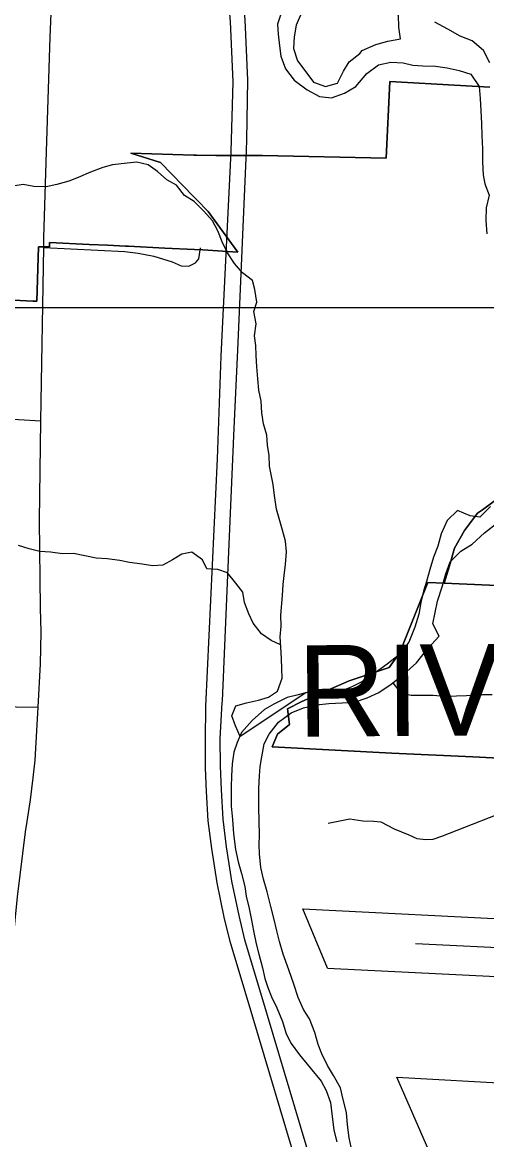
# Model space of a CAD drawing. Extents: x 114604 to 551442, y 316898 to 567001.
# Drawn here: x 194989 to 197527, y 425883 to 431999 of the extents above; entities that cross this region are included whole.
import ezdxf

# ---------------------------------------------------------------- set-up
doc = ezdxf.new("R2010")
doc.units = 0
for name, color, linetype in [('_CIVIL_CONSTRUCTION', 7, 'Continuous'), ('DV_X_County_Line', 7, 'Continuous'), ('GE_P_Alignment_1000_Cardinal_Points', 7, 'Continuous'), ('GE_P_Alignment_100_Cardinal_Points', 7, 'Continuous'), ('GE_P_Alignment_100_Stations', 7, 'Continuous'), ('GE_P_Alignment_500_Bearings', 7, 'Continuous'), ('PM_P_Cells', 7, 'Continuous'), ('SH_Named_Boundary', 7, 'Continuous')]:
    doc.layers.add(name, color=color, linetype=linetype)

msp = doc.modelspace()

# ---------------------------------------------------------------- linework, layer by layer
at = {"layer": '_CIVIL_CONSTRUCTION'}
for points in [[(196213.5, 431298), (196215.9, 431356.1), (196221.7, 431682.7), (196207.7, 432011.5), (196192.6, 432184), (196181.3, 432300.3)], [(196727.2, 424940.6), (196490.3, 425739.6), (196248.2, 426553.2), (196124.8, 426966.9), (196092.5, 427099.9), (196053, 427288.4), (196023.8, 427476.9), (196005.3, 427628.5), (195996.1, 427788.3), (195990.5, 427917.9), (195989.4, 428069.7), (195991.6, 428255.9), (196056, 429609.1), (196076.2, 430172.1), (196129.5, 431292.3), (196140.6, 431673.7), (196126.6, 432002.5), (196111.5, 432174.9)], [(196112.3, 428972.9), (196147.4, 429777.1), (196167.5, 430204.6), (196213.5, 431298)], [(196119.4, 427391.7), (196104.9, 427486), (196086.4, 427637.6), (196077.1, 427797.3), (196071.6, 427927), (196070.5, 428078.7), (196081.8, 428274.5), (196082.3, 428285.1), (196112.3, 428972.9)], [(197196.1, 423655.4), (197187.4, 423684.7), (196962.6, 424444.5), (196806.4, 424964), (196571.4, 425748.7), (196329.3, 426562.3), (196205.8, 426976), (196173.6, 427108.9), (196134, 427297.4), (196119.4, 427391.7)]]:
    msp.add_lwpolyline(points, dxfattribs=at)
at = {"layer": 'DV_X_County_Line'}
for points in [[(196685.5, 432563.5), (196652.7, 432501.7), (196641.8, 432431.7), (196635, 432371.7), (196606.1, 432301.9), (196579.4, 432246.1), (196556.5, 432178.3), (196537.7, 432116.4), (196514.8, 432050.5), (196485.9, 431982.7), (196475.1, 431918.7), (196470.3, 431854.6), (196493.5, 431788.2), (196532.8, 431735.6), (196580, 431670.9), (196645.8, 431648.1), (196712.1, 431665.3), (196744.9, 431731), (196775.6, 431782.8), (196834.2, 431828.1)], [(196834.2, 431828.1), (196846.5, 431844), (196920.9, 431877.2), (196987.2, 431896.4), (197055.4, 431907.6), (197046.2, 431971.8), (197045.1, 432038), (197005.9, 432100.6), (196952.6, 432159.4), (196893.4, 432224.2), (196822.2, 432297.2), (196777.2, 432372), (196763.8, 432422.2), (196744.7, 432492.6), (196685.5, 432563.5)], [(196404.8, 432053.8), (196383.9, 431988), (196387.3, 431933.8), (196394.4, 431869.6), (196401.7, 431813.4), (196426.9, 431744.9), (196474.1, 431682.2), (196545.5, 431629.3), (196613, 431592.3), (196679, 431585.5), (196749.4, 431610.7), (196811.9, 431648), (196872.9, 431719.4), (196935.5, 431766.8), (197003.8, 431780), (197069.8, 431777.2), (197123.6, 431764.5), (197177.6, 431759.8), (197247.7, 431758.9), (197311.6, 431750.1), (197377.5, 431735.3), (197441.3, 431714.5), (197486.4, 431647.8), (197491.6, 431581.6), (197494.7, 431513.4), (197499.8, 431445.2), (197501, 431379.1), (197504.1, 431306.9), (197505.2, 431234.7), (197508.3, 431164.5), (197517.6, 431114.3), (197540.8, 431051.9), (197524, 430984), (197523.1, 430913.8), (197528.1, 430841.6)], [(197544.1, 431777.4), (197509, 431843.9), (197447.6, 431896.8), (197381.9, 431923.7), (197314.3, 431960.6), (197244.7, 431999.5)], [(197549, 429348.2), (197490.2, 429290.8), (197436.2, 429297.5), (197368.6, 429326.3), (197311.8, 429270.9), (197278.9, 429199.2), (197260, 429131.3), (197237.2, 429071.4), (197216.3, 429003.5), (197197.4, 428937.6), (197182.7, 428885.7), (197167.9, 428823.7), (197157.1, 428759.7), (197134.2, 428687.8), (197101.1, 428606.1), (197050.2, 428538.5), (196983.4, 428485.2), (196916.8, 428437.9), (196848.1, 428390.7), (196785.7, 428359.4), (196725.3, 428336.1), (196657.4, 428344.9), (196589.3, 428345.7), (196539.1, 428328.3)], [(196284.8, 427549.7), (196283.8, 427627.9), (196280.7, 427698.1), (196282.1, 427804.3), (196285, 427874.4), (196289.7, 427924.5), (196298.4, 427978.5), (196311.3, 428048.5), (196338, 428102.3), (196388.9, 428167.8), (196457.6, 428219.1), (196526, 428246.3), (196596.3, 428263.5), (196664.4, 428270.7), (196736.5, 428273.8), (196804.6, 428277), (196873, 428300.2), (196937.4, 428329.4), (197006, 428376.7), (197074.8, 428430), (197143.7, 428493.3), (197204.7, 428570.7), (197267.6, 428638.1), (197232.5, 428706.7), (197258.1, 428830.6), (197283.1, 428908.5), (197304.1, 428980.4), (197326.9, 429046.3), (197385.7, 429103.7), (197448.3, 429143), (197515.1, 429204.3), (197589.9, 429263.5)], [(196539.1, 428328.3), (196488.9, 428314.9), (196436.7, 428303.5), (196364.1, 428266.3), (196311.7, 428236.9), (196244.9, 428177.6), (196186, 428112.2), (196163.3, 428056.3), (196144.6, 428004.4), (196135.8, 427940.4), (196132.9, 427872.3), (196130.1, 427814.2), (196129.5, 427764.1), (196130.8, 427707.9), (196137.8, 427635.7), (196142.8, 427557.4), (196153.7, 427471.1), (196168.9, 427402.8), (196186.1, 427340.4), (196205.1, 427268), (196212.5, 427215.8), (196229.6, 427147.5), (196240.8, 427083.2), (196252, 427024.9), (196267.1, 426954.6), (196282.4, 426898.3), (196301.5, 426823.9), (196314.7, 426765.6), (196330.1, 426715.3), (196351.5, 426664.9), (196380.7, 426604.4), (196411.8, 426529.8), (196430.9, 426461.4), (196458.2, 426409), (196503.5, 426346.3), (196562.6, 426275.4), (196621.7, 426202.5), (196649.1, 426152.1), (196674.2, 426085.6), (196683.2, 426009.3), (196692.3, 425935), (196707.4, 425870.7)], [(196787.1, 425841.7), (196775.8, 425891.9), (196766.7, 425964.2), (196761.6, 426030.4), (196742.5, 426102.8), (196727.3, 426167.1), (196690.1, 426233.8), (196656.8, 426288.3), (196625.6, 426352.8), (196606.3, 426403.2), (196587.1, 426469.5), (196558.1, 426544.1), (196526.7, 426594.6), (196497.5, 426661.1), (196472.4, 426733.6), (196445.4, 426812.1), (196414.5, 426898.6), (196395.4, 426967), (196380.1, 427025.3), (196363, 427095.7), (196347.8, 427158), (196326.9, 427238.5), (196307.7, 427308.9), (196292.6, 427373.2), (196285.5, 427447.5), (196284.2, 427497.6), (196284.8, 427549.7)]]:
    msp.add_lwpolyline(points, dxfattribs=at)
at = {"layer": 'GE_P_Alignment_1000_Cardinal_Points'}
for p, q in [((196656.7, 426820.5), (196522.2, 427146.9)), ((197210.2, 425823.5), (197035.6, 426224))]:
    msp.add_line(p, q, dxfattribs=at)
for points in [[(196522.2, 427146.9), (197748.8, 427084.5), (198033.1, 427070.1), (199517.6, 427002.9), (200162.6, 426973.8), (200484.5, 426959.2)], [(197138.8, 426955.9), (197738, 426927.3), (199510.8, 426842.9), (200130, 426813.4)], [(196656.7, 426820.5), (197727, 426769), (199504.3, 426686.5), (200098.6, 426658.7), (200476.9, 426642.5)], [(197035.6, 426224), (197690.1, 426188.5), (197740.2, 426185.8), (197789.6, 426183.1)]]:
    msp.add_lwpolyline(points, dxfattribs=at)
at = {"layer": 'GE_P_Alignment_100_Cardinal_Points'}
for points in [[(195105.5, 430766.7), (195549.4, 430744.4), (195621.5, 430735.8), (195707.3, 430718.2), (195807.8, 430687.9), (195857.1, 430666.5), (195899.1, 430664.9), (195935.4, 430681.6), (195953.5, 430703.6), (195962.1, 430763.8)], [(192914.9, 429398.1), (193084.3, 429473.3), (193197.9, 429508), (193435.5, 429510.3), (193512.9, 429510.4), (193663.3, 429529.1), (193743.1, 429549.7), (193841.9, 429585.5), (193974.9, 429658.5), (194083.5, 429730.3), (194169.5, 429789.6), (194235.3, 429822.5), (194271.4, 429835.2), (194317.4, 429849.3), (194402.2, 429858.6), (194722.2, 429838.6), (195090.5, 429817.5)], [(193486.2, 428054.9), (193598.4, 428147), (193695.5, 428213.6), (193805.6, 428266.9), (193928.3, 428292), (194028.5, 428301.4), (194955.5, 428252.6), (195075.4, 428249.1)], [(196660.6, 427615.1), (196778.5, 427638.3), (196850.7, 427627.1), (196910.7, 427625.7), (196948.8, 427622.1), (197021.2, 427584.7), (197101.6, 427551.5), (197145.8, 427531.9), (197193.9, 427526.4), (197233.9, 427526.8), (197281.8, 427543.3), (197710.6, 427712.1)]]:
    msp.add_lwpolyline(points, dxfattribs=at)
at = {"layer": 'GE_P_Alignment_100_Stations'}
for points in [[(197544.2, 431644.4), (196998.3, 431674.2), (196977.1, 431255.1), (196302, 431269.5), (196046.7, 431269.5), (195940.4, 431271.7), (195925.4, 431272.2), (195582.3, 431282.8), (195743.5, 431232.3), (195927.1, 431043.2), (195941.5, 431028.4), (196004.2, 430963.8), (196167, 430740), (195974.9, 430753.2), (195929.4, 430755.4), (195768.1, 430763.3), (195569.8, 430773), (195552.5, 430773.8), (195453.5, 430778.7), (195353.9, 430783.5), (195137.1, 430794.1), (195136.5, 430770.2), (195076.2, 430769.1), (195068.1, 430471.6), (195046.6, 430472.9), (194907.3, 430479.2)], [(194907.3, 430479.2), (195046.6, 430472.9), (195068.1, 430471.6), (195076.2, 430769.1), (195136.5, 430770.2), (195137.1, 430794.1), (195353.9, 430783.5), (195453.5, 430778.7), (195552.5, 430773.8), (195569.8, 430773), (195768.1, 430763.3), (195929.4, 430755.4), (195974.9, 430753.2), (196167, 430740), (196004.2, 430963.8), (195941.5, 431028.4), (195927.1, 431043.2), (195743.5, 431232.3), (195582.3, 431282.8), (195925.4, 431272.2), (195940.4, 431271.7), (196046.7, 431269.5), (196302, 431269.5), (196977.1, 431255.1), (196998.3, 431674.2), (197544.2, 431644.4)], [(197609.9, 429408), (197503.8, 429330.6), (197477.9, 429311.8), (197406.1, 429217.3), (197352.2, 429119.7), (197323.4, 429024.1), (197294.6, 428928.4), (197206.3, 428932.6), (197051.9, 428548.4), (196993.4, 428468), (196776.2, 428393.9), (196516.8, 428280.3), (196438, 428241.5), (196449.9, 428154.8), (196383.5, 428101.8), (196354.1, 428032.4), (197009.4, 427998.9), (197451.6, 427977.5), (197914.8, 427955.1)], [(197997.3, 428897.1), (197294.6, 428928.4), (197323.4, 429024.1), (197352.2, 429119.7), (197406.1, 429217.3), (197477.9, 429311.8), (197503.8, 429330.6), (197609.9, 429408)], [(197914.8, 427955.1), (197451.6, 427977.5), (197009.4, 427998.9), (196354.1, 428032.4), (196383.5, 428101.8), (196449.9, 428154.8), (196438, 428241.5), (196516.8, 428280.3), (196776.2, 428393.9), (196993.4, 428468), (197051.9, 428548.4), (197206.3, 428932.6), (197294.6, 428928.4), (197997.3, 428897.1)]]:
    msp.add_lwpolyline(points, dxfattribs=at)
at = {"layer": 'GE_P_Alignment_500_Bearings'}
msp.add_line((195105.5, 430766.7), (195106.9, 430819.8), dxfattribs=at)
msp.add_lwpolyline([(184305.2, 516815.5), (260150, 516815.5), (260150, 430435.7), (184305.2, 430435.7)], close=True, dxfattribs=at)
for points in [[(195106.9, 430819.8), (195119.9, 431292.1), (195140.9, 431916.8), (195179.4, 432833.4), (195187.9, 433041.1)], [(195015.2, 427624.2), (195033.4, 427742.1), (195048.1, 427863.4), (195058.3, 427960.1), (195075.4, 428249.1), (195088.2, 428487.9), (195092.4, 428661.1), (195087.8, 428794.1), (195082.6, 429272.5), (195090.5, 429817.5), (195105.5, 430766.7)], [(195318.3, 424078.9), (195313.7, 424088.4), (195129.1, 424423.6), (194981.5, 424710.8), (194944.5, 424786.1), (194912.7, 424886), (194863.4, 425099.8), (194857, 425185.3), (194859.1, 425281.8), (194864.7, 425369.7), (194880.6, 425564.8), (194905.4, 426364.2), (194920.2, 426645.9), (194938.4, 426970.2), (194962.4, 427211.4), (195006.5, 427567.8), (195015.2, 427624.2)]]:
    msp.add_lwpolyline(points, dxfattribs=at)
at = {"layer": 'PM_P_Cells'}
for points in [[(196539.1, 428328.3), (196180.4, 428088.6), (196154.8, 428147), (196133.1, 428203.3), (196155.4, 428257.3), (196213.6, 428272.9), (196279.7, 428288.5), (196333.9, 428304.1), (196384.1, 428337.9), (196408.6, 428407.9), (196406.9, 428460.1), (196405.2, 428516.3), (196401.6, 428578.5), (196398, 428634.7), (196404.4, 428692.8), (196402.7, 428753), (196411.4, 428861.3), (196413.8, 428921.5), (196420.1, 428971.6), (196426.5, 429031.7), (196432.9, 429099.9), (196427.3, 429158.1), (196411.7, 429218.4), (196396, 429270.7), (196378.4, 429333), (196366.8, 429409.3), (196359.2, 429469.6), (196339.8, 429570), (196338.2, 429628.2), (196328.5, 429684.5), (196324.9, 429738.7), (196307.3, 429801), (196297.6, 429861.2), (196294, 429925.5), (196282.4, 429985.7), (196276.8, 430048), (196271.2, 430112.2), (196267.6, 430174.4), (196265.9, 430230.6), (196258.2, 430282.8), (196266.7, 430349), (196255.1, 430415.2), (196271.4, 430467.3), (196259.8, 430535.6), (196246.1, 430585.8), (196192.4, 430628.4), (196148.6, 430678.9), (196111, 430737.3), (196081.3, 430797.7), (196057.7, 430858.1), (196028, 430912.5), (195980.3, 430965), (195928.6, 431017.5), (195874.8, 431050), (195831.1, 431106.5), (195779.3, 431137), (195727.5, 431181.6), (195675.7, 431218.1), (195613.8, 431232.6), (195561.7, 431226.9), (195481.6, 431219.5), (195429.5, 431203.9), (195361.3, 431178.3), (195293, 431148.7), (195242.9, 431129.1), (195176.7, 431111.5), (195118.6, 431097.9), (195050.6, 431100.4), (194992.6, 431110.9), (194936.5, 431101.3)], [(196400.8, 428591.2), (196349.8, 428615), (196296, 428651.5), (196250.4, 428710), (196226.7, 428760.4), (196203, 428822.7), (196193.4, 428879), (196155.7, 428929.4), (196110, 428986), (196058.1, 429004.4), (195998.1, 429006.9), (195974.4, 429057.2), (195914.6, 429097.8), (195860.5, 429088.2), (195810.3, 429056.4), (195756, 429026.7), (195700, 429023.2), (195644, 429033.6), (195574, 429042.2), (195522, 429052.6), (195452.1, 429061.2), (195392, 429065.6), (195268.1, 429090.6), (195208.1, 429089.1), (195142.1, 429097.6), (195084.1, 429102.1), (195026.1, 429116.6), (194968.2, 429135)], [(197013.6, 428382.6), (197058.5, 428326.7), (197114.5, 428316.3), (197234.5, 428315.4), (197292.5, 428310.9), (197362.6, 428312.4), (197416.6, 428314), (197492.7, 428319.4), (197556.7, 428319)]]:
    msp.add_lwpolyline(points, dxfattribs=at)

# ---------------------------------------------------------------- texts
at = {"layer": 'SH_Named_Boundary'}
msp.add_text('RIVERLEA', height=500.02, rotation=0.41352, dxfattribs=at).set_placement((196493.5, 428088.2))

doc.saveas('drawing.dxf')
